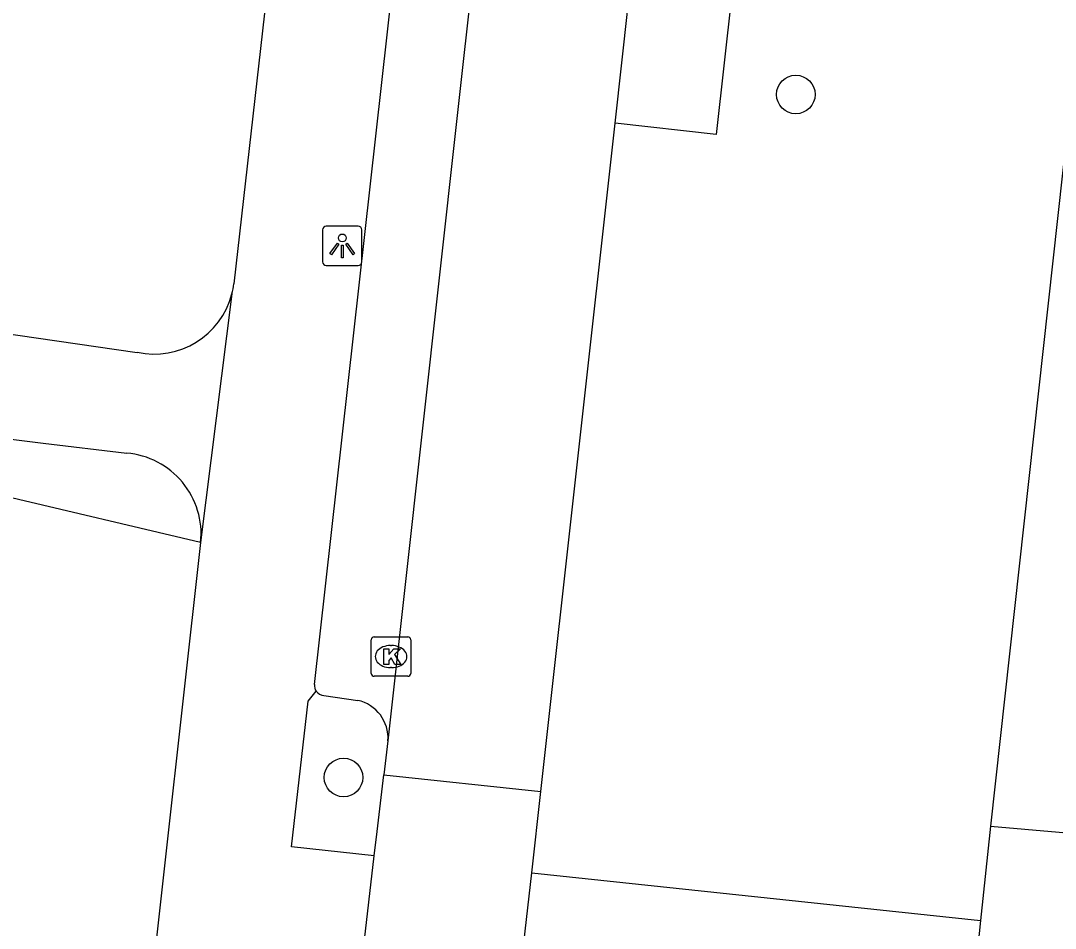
# Model space of a CAD drawing. Extents: x 161928 to 163055, y 386475 to 387428.
# Drawn here: x 162284.92 to 162311.14, y 386981.72 to 387004.72 of the extents above; entities that cross this region are included whole.
import ezdxf

# ---------------------------------------------------------------- set-up
doc = ezdxf.new("R2010")
doc.units = 0
for name, color, linetype in [('IMGEO_Boom', 7, 'Continuous'), ('IMGEO_Haag', 7, 'Continuous'), ('IMGEO_Kolk', 7, 'Continuous'), ('IMGEO_Lichtpunt', 7, 'Continuous'), ('IMGEO_Parkeervlak_open', 7, 'Continuous'), ('IMGEO_Rijbaan_lokaal_open', 7, 'Continuous'), ('IMGEO_Voetpad_open', 7, 'Continuous')]:
    doc.layers.add(name, color=color, linetype=linetype)

msp = doc.modelspace()

# ---------------------------------------------------------------- linework, layer by layer
at = {"layer": 'IMGEO_Boom'}
for centre in [(162304.564, 387002.853), (162293.101, 386985.544)]:
    msp.add_circle(centre, 0.489, dxfattribs=at)
at = {"layer": 'IMGEO_Haag'}
msp.add_lwpolyline([(162289.479, 386991.501), (162284.393, 386992.698)], dxfattribs=at)
at = {"layer": 'IMGEO_Kolk'}
for p, q in [((162293.879, 386989.108), (162294.731, 386989.108)), ((162293.804, 386988.182), (162293.804, 386989.034)), ((162294.292, 386988.888), (162294.317, 386988.888)), ((162294.805, 386989.034), (162294.805, 386988.182)), ((162294.315, 386988.328), (162294.29, 386988.328)), ((162294.731, 386988.108), (162293.879, 386988.108))]:
    msp.add_line(p, q, dxfattribs=at)
for points in [[(162293.879, 386989.108), (162294.731, 386989.108)], [(162293.804, 386988.182), (162293.804, 386989.034)], [(162294.805, 386989.034), (162294.805, 386988.182)], [(162294.125, 386988.808), (162294.248, 386988.808), (162294.248, 386988.657), (162294.378, 386988.808), (162294.542, 386988.808), (162294.396, 386988.657), (162294.549, 386988.408), (162294.397, 386988.408), (162294.312, 386988.572), (162294.248, 386988.505), (162294.248, 386988.408), (162294.125, 386988.408), (162294.125, 386988.808)], [(162294.731, 386988.108), (162293.879, 386988.108)]]:
    msp.add_lwpolyline(points, dxfattribs=at)
for centre, start, end in [((162293.881, 386989.032), 91.552, 178.448), ((162293.881, 386989.032), 91.552, 178.448), ((162294.729, 386989.032), 1.552, 88.448), ((162294.729, 386989.032), 1.552, 88.448), ((162293.881, 386988.184), 181.552, 268.448), ((162293.881, 386988.184), 181.552, 268.448), ((162294.729, 386988.184), 271.552, 358.448), ((162294.729, 386988.184), 271.552, 358.448)]:
    msp.add_arc(centre, 0.0765, start, end, dxfattribs=at)
for centre, major_axis, ratio, start_param, end_param in [((162294.291, 386988.608), (-0.387, 0.002), 0.722429, 4.712389, 7.853982), ((162294.316, 386988.608), (-0.39, 0.002), 0.717154, 1.570796, 4.712389)]:
    msp.add_ellipse(centre, major_axis=major_axis, ratio=ratio, start_param=start_param, end_param=end_param, dxfattribs=at)
at = {"layer": 'IMGEO_Lichtpunt'}
for p, q in [((162292.57, 386999.419), (162292.57, 386998.612)), ((162292.57, 386999.419), (162292.57, 386998.612)), ((162293.472, 386999.514), (162292.664, 386999.514)), ((162293.472, 386999.514), (162292.664, 386999.514)), ((162293.566, 386998.612), (162293.566, 386999.419)), ((162293.566, 386998.612), (162293.566, 386999.419)), ((162292.664, 386998.518), (162293.472, 386998.518)), ((162292.664, 386998.518), (162293.472, 386998.518))]:
    msp.add_line(p, q, dxfattribs=at)
for points in [[(162292.944, 386999.083), (162292.983, 386999.055), (162292.795, 386998.793), (162292.757, 386998.82), (162292.944, 386999.083)], [(162293.156, 386999.055), (162293.194, 386999.082), (162293.381, 386998.82), (162293.342, 386998.792), (162293.156, 386999.055)], [(162293.046, 386999.035), (162293.093, 386999.035), (162293.093, 386998.713), (162293.046, 386998.713), (162293.046, 386999.035)]]:
    msp.add_lwpolyline(points, dxfattribs=at)
msp.add_circle((162293.069, 386999.217), 0.0994, dxfattribs=at)
for centre, start, end in [((162292.664, 386999.419), 90, 180), ((162292.664, 386999.419), 90, 180), ((162293.472, 386999.419), 0, 90), ((162293.472, 386999.419), 0, 90), ((162292.664, 386998.612), 180, 270), ((162292.664, 386998.612), 180, 270), ((162293.472, 386998.612), 270, 0), ((162293.472, 386998.612), 270, 360)]:
    msp.add_arc(centre, 0.0946, start, end, dxfattribs=at)
at = {"layer": 'IMGEO_Parkeervlak_open'}
for points in [[(162301.966, 387020.029), (162304.536, 387019.704), (162302.547, 387001.835), (162299.988, 387002.128)], [(162292.605, 386987.62), (162293.462, 386987.498)]]:
    msp.add_lwpolyline(points, dxfattribs=at)
for centre, radius, start, end in [((162292.623, 386987.884), 0.264, 215.5395, 266.1046), ((162293.251, 386986.543), 0.978, 356.0254, 77.5529)]:
    msp.add_arc(centre, radius, start, end, dxfattribs=at)
at = {"layer": 'IMGEO_Rijbaan_lokaal_open'}
for points in [[(162317.157, 387053.732), (162309.501, 386984.314)], [(162298.15, 387021.823), (162295.968, 387002.165), (162294.227, 386986.475)], [(162299.988, 387002.128), (162301.966, 387020.029)], [(162298.102, 386985.188), (162299.988, 387002.128)], [(162294.227, 386986.475), (162294.124, 386985.61)], [(162293.88, 386983.557), (162293.953, 386984.174), (162294.124, 386985.61)], [(162294.124, 386985.61), (162298.102, 386985.188)], [(162297.872, 386983.131), (162298.102, 386985.188)], [(162309.501, 386984.314), (162309.248, 386981.919)], [(162309.501, 386984.314), (162312.981, 386984.002)], [(162293.606, 386981.211), (162293.88, 386983.557)], [(162297.64, 386981.057), (162297.872, 386983.131)], [(162309.248, 386981.919), (162309.023, 386979.78)]]:
    msp.add_lwpolyline(points, dxfattribs=at)
at = {"layer": 'IMGEO_Voetpad_open'}
for points in [[(162293.618, 387027.136), (162290.321, 386998.054)], [(162292.361, 386987.901), (162296.049, 387020.839)], [(162266.57, 386999.408), (162287.87, 386996.318)], [(162290.271, 386997.797), (162289.479, 386991.501)], [(162265.402, 386996.516), (162285.485, 386994.016), (162287.605, 386993.764)], [(162289.479, 386991.501), (162284.162, 386943.854)], [(162293.88, 386983.557), (162291.78, 386983.788), (162292.2, 386987.482), (162292.408, 386987.73)], [(162297.872, 386983.131), (162309.248, 386981.919)]]:
    msp.add_lwpolyline(points, dxfattribs=at)
for centre, radius, start, end in [((162288.207, 386998.332), 2.133, 345.471, 352.5099), ((162288.298, 386998.312), 2.039, 257.8831, 345.3825), ((162287.432, 386991.713), 2.058, 354.0769, 85.1797), ((162292.627, 386987.882), 0.267, 175.9461, 214.7908)]:
    msp.add_arc(centre, radius, start, end, dxfattribs=at)

doc.saveas('drawing.dxf')
